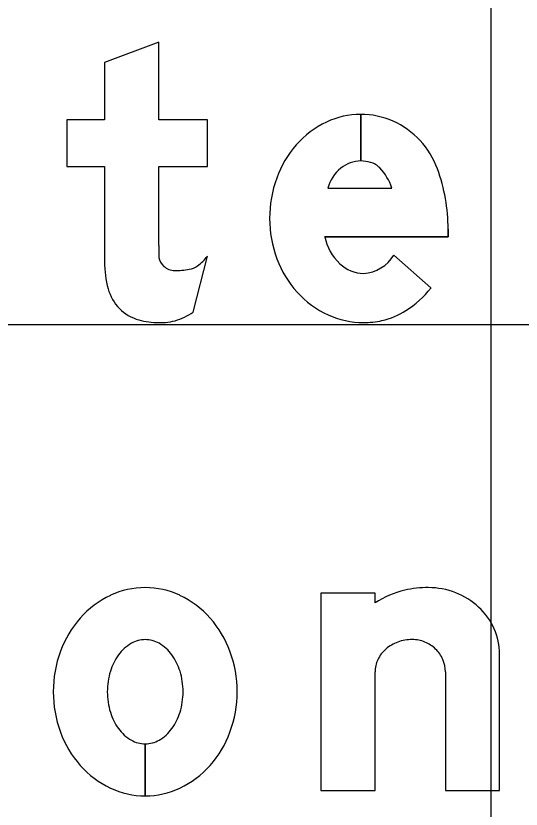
# Model space of a CAD drawing. Extents: x 1797809 to 2198143, y 249608 to 1237864.
# Drawn here: x 2196123.243 to 2196124.798, y 1237193.614 to 1237196.056 of the extents above; entities that cross this region are included whole.
import ezdxf

# ---------------------------------------------------------------- set-up
doc = ezdxf.new("R2010")
doc.units = 0
for name, color, linetype in [('GSBWFILL', 7, 'Continuous'), ('GSCOLORFILL', 7, 'Continuous'), ('GSOUTLINE', 7, 'Continuous'), ('GSSHT', 7, 'Continuous')]:
    doc.layers.add(name, color=color, linetype=linetype)

msp = doc.modelspace()

# ---------------------------------------------------------------- linework, layer by layer
at = {"layer": 'GSBWFILL'}
for p, q in [((2196124.3048, 1237195.7529), (2196124.3048, 1237195.6093)), ((2196124.3048, 1237195.6093), (2196124.3048, 1237195.7529)), ((2196124.2032, 1237195.5258), (2196124.4004, 1237195.5258)), ((2196123.7889, 1237195.144), (2196123.8327, 1237195.3163)), ((2196124.4071, 1237195.3196), (2196124.521, 1237195.2187)), ((2196124.5653, 1237194.0367), (2196124.5653, 1237193.6716)), ((2196123.6412, 1237193.8152), (2196123.6412, 1237193.655)), ((2196123.6413, 1237193.655), (2196123.6413, 1237193.8152))]:
    msp.add_line(p, q, dxfattribs=at)
for points in [[(2196123.6829, 1237195.3491), (2196123.6829, 1237195.5926), (2196123.8327, 1237195.5926), (2196123.8327, 1237195.7362), (2196123.6829, 1237195.7362), (2196123.6829, 1237195.9756), (2196123.5164, 1237195.9124), (2196123.5164, 1237195.7362), (2196123.3998, 1237195.7362), (2196123.3998, 1237195.5926), (2196123.5164, 1237195.5926), (2196123.5164, 1237195.2988)], [(2196124.5736, 1237195.3997), (2196124.5736, 1237195.376), (2196124.1937, 1237195.376)], [(2196124.3489, 1237194.2493), (2196124.3489, 1237194.2793), (2196124.1824, 1237194.2793), (2196124.1824, 1237193.6716), (2196124.3489, 1237193.6716), (2196124.3489, 1237194.0367)], [(2196124.5653, 1237193.6716), (2196124.7318, 1237193.6716), (2196124.7318, 1237194.0915)]]:
    msp.add_lwpolyline(points, dxfattribs=at)
for centre, radius, start, end in [((2196124.3048, 1237195.5063), 0.2466, 90, 115.3224), ((2196124.3048, 1237195.5063), 0.2466, 66.2413, 89.9903), ((2196124.3217, 1237195.4705), 0.2862, 115.3224, 138.8015), ((2196124.2985, 1237195.4965), 0.2581, 19.9901, 65.8469), ((2196124.3481, 1237195.4474), 0.3213, 138.8015, 160.0695), ((2196124.3048, 1237195.5128), 0.0965, 90, 129.2086), ((2196124.3048, 1237195.4974), 0.1119, 74.2341, 89.9787), ((2196124.3182, 1237195.545), 0.0624, 43.3306, 74.2341), ((2196124.3283, 1237195.4878), 0.1308, 130.2868, 163.0777), ((2196124.2438, 1237195.4747), 0.1648, 18.0656, 43.3306), ((2196124.0325, 1237195.3997), 0.5411, 0, 19.9901), ((2196124.3895, 1237195.4324), 0.3653, 160.0695, 180), ((2196124.3786, 1237195.4324), 0.3544, 180, 200.5021), ((2196124.3537, 1237195.4113), 0.1638, 192.4467, 226.2893), ((2196124.7251, 1237195.3491), 1.0423, 180, 182.0173), ((2196123.7307, 1237195.3205), 0.0479, 189.7434, 227.9584), ((2196123.7231, 1237195.398), 0.1367, 305.2189, 323.2877), ((2196124.3468, 1237195.4205), 0.3205, 200.5021, 222.0738), ((2196124.3054, 1237195.3824), 0.1195, 273.8929, 328.2838), ((2196123.8394, 1237195.2988), 0.3231, 180, 194.8913), ((2196123.7322, 1237195.3222), 0.0501, 227.9584, 270), ((2196123.766, 1237195.3374), 0.0624, 279.6927, 305.2189), ((2196124.315, 1237195.3715), 0.1083, 226.5476, 269.2365), ((2196123.7322, 1237195.535), 0.2629, 270, 279.6927), ((2196123.658, 1237195.2505), 0.1353, 194.8913, 254.4117), ((2196124.3266, 1237195.4022), 0.2932, 222.0738, 245.3524), ((2196124.277, 1237195.4099), 0.31, 302.591, 321.9228), ((2196123.6775, 1237195.3078), 0.1981, 286.3959, 304.22), ((2196124.3135, 1237195.3738), 0.2619, 245.3524, 270), ((2196124.3207, 1237195.3416), 0.2289, 282.4743, 302.591), ((2196123.6829, 1237195.3398), 0.228, 254.4117, 270), ((2196123.6829, 1237195.4402), 0.3283, 270, 273.675), ((2196123.6952, 1237195.2475), 0.1353, 273.675, 286.3959), ((2196124.3135, 1237195.3738), 0.2619, 270, 282.4743)]:
    msp.add_arc(centre, radius, start, end, dxfattribs=at)
for centre, major_axis, start_param, end_param in [((2196123.6412, 1237194.0451), (0, 0.2509), 0, 0.438571), ((2196123.6412, 1237194.0451), (0, 0.2509), 5.844614, 6.283185), ((2196124.5099, 1237193.9964), (0, 0.2998), 0.235088, 0.567132), ((2196124.5128, 1237193.963), (0, 0.333), 0, 0.219986), ((2196124.5128, 1237194.0616), (0, 0.2344), 5.914285, 6.283185), ((2196124.5184, 1237194.0762), (0, 0.2187), 5.532258, 5.914285), ((2196123.6571, 1237194.0114), (0, 0.2881), 0.438571, 0.847388), ((2196123.6254, 1237194.0114), (0, 0.2881), 5.435798, 5.844614), ((2196124.5271, 1237194.0855), (0, 0.206), 5.130076, 5.532258), ((2196123.6817, 1237193.9896), (0, 0.321), 0.847388, 1.220117), ((2196123.6008, 1237193.9896), (0, 0.321), 5.063069, 5.435798), ((2196124.5407, 1237194.0915), (0, 0.1912), 4.712389, 5.130076), ((2196123.6412, 1237194.0498), (0, 0.086), 0, 0.517724), ((2196123.6412, 1237194.0498), (0, 0.086), 5.765461, 6.283185), ((2196124.4575, 1237194.0205), (0, 0.1146), 0.345704, 0.715718), ((2196124.4631, 1237194.005), (0, 0.1311), 0, 0.345704), ((2196124.4631, 1237194.0309), (0, 0.1052), 5.900624, 6.283185), ((2196124.4642, 1237194.0337), (0, 0.1021), 5.51227, 5.900624), ((2196123.6616, 1237194.0141), (0, 0.1271), 0.517724, 0.942), ((2196123.6209, 1237194.0141), (0, 0.1271), 5.341185, 5.765461), ((2196124.4489, 1237194.0304), (0, 0.1015), 0.715718, 1.126231), ((2196124.466, 1237194.0356), (0, 0.0995), 5.115435, 5.51227), ((2196123.7204, 1237193.9755), (0, 0.3622), 1.220117, 1.570796), ((2196123.6937, 1237193.9907), (0, 0.1667), 0.942, 1.278197), ((2196123.5888, 1237193.9907), (0, 0.1667), 5.004989, 5.341185), ((2196123.5621, 1237193.9755), (0, 0.3622), 4.712389, 5.063069), ((2196124.4356, 1237194.0367), (0, 0.0867), 1.126231, 1.570796), ((2196124.4688, 1237194.0367), (0, 0.0965), 4.712389, 5.115435), ((2196123.7443, 1237193.9755), (0, 0.2196), 1.278197, 1.570796), ((2196123.5382, 1237193.9755), (0, 0.2196), 4.712389, 5.004989), ((2196123.7204, 1237193.9755), (0, 0.3622), 1.570796, 1.921476), ((2196123.7443, 1237193.9755), (0, 0.2196), 1.570796, 1.863396), ((2196123.5382, 1237193.9755), (0, 0.2196), 4.419789, 4.712389), ((2196123.5621, 1237193.9755), (0, 0.3622), 4.361709, 4.712389), ((2196123.6937, 1237193.9602), (0, 0.1667), 1.863396, 2.199593), ((2196123.5888, 1237193.9602), (0, 0.1667), 4.083593, 4.419789), ((2196123.6616, 1237193.9369), (0, 0.1271), 2.199593, 2.623869), ((2196123.6209, 1237193.9369), (0, 0.1271), 3.659317, 4.083593), ((2196123.6817, 1237193.9613), (0, 0.321), 1.921476, 2.294205), ((2196123.6008, 1237193.9613), (0, 0.321), 3.98898, 4.361709), ((2196123.6412, 1237193.9012), (0, 0.086), 2.623869, 3.141593), ((2196123.6412, 1237193.9012), (0, 0.086), 3.142077, 3.659317), ((2196123.6571, 1237193.9396), (0, 0.2881), 2.294205, 2.703022), ((2196123.6254, 1237193.9396), (0, 0.2881), 3.580164, 3.98898), ((2196123.6412, 1237193.9058), (0, 0.2509), 2.703022, 3.141593), ((2196123.6412, 1237193.9058), (0, 0.2509), 3.141759, 3.580164)]:
    msp.add_ellipse(centre, major_axis=major_axis, ratio=0.999998, start_param=start_param, end_param=end_param, dxfattribs=at)
at = {"layer": 'GSCOLORFILL'}
for p, q in [((2196124.3048, 1237195.7529), (2196124.3048, 1237195.6093)), ((2196124.3048, 1237195.6093), (2196124.3048, 1237195.7529)), ((2196124.2032, 1237195.5258), (2196124.4004, 1237195.5258)), ((2196123.7889, 1237195.144), (2196123.8327, 1237195.3163)), ((2196124.4071, 1237195.3196), (2196124.521, 1237195.2187)), ((2196124.5653, 1237194.0367), (2196124.5653, 1237193.6716)), ((2196123.6412, 1237193.8152), (2196123.6412, 1237193.655)), ((2196123.6413, 1237193.655), (2196123.6413, 1237193.8152))]:
    msp.add_line(p, q, dxfattribs=at)
for points in [[(2196123.6829, 1237195.3491), (2196123.6829, 1237195.5926), (2196123.8327, 1237195.5926), (2196123.8327, 1237195.7362), (2196123.6829, 1237195.7362), (2196123.6829, 1237195.9756), (2196123.5164, 1237195.9124), (2196123.5164, 1237195.7362), (2196123.3998, 1237195.7362), (2196123.3998, 1237195.5926), (2196123.5164, 1237195.5926), (2196123.5164, 1237195.2988)], [(2196124.5736, 1237195.3997), (2196124.5736, 1237195.376), (2196124.1937, 1237195.376)], [(2196124.3489, 1237194.2493), (2196124.3489, 1237194.2793), (2196124.1824, 1237194.2793), (2196124.1824, 1237193.6716), (2196124.3489, 1237193.6716), (2196124.3489, 1237194.0367)], [(2196124.5653, 1237193.6716), (2196124.7318, 1237193.6716), (2196124.7318, 1237194.0915)]]:
    msp.add_lwpolyline(points, dxfattribs=at)
for centre, radius, start, end in [((2196124.3048, 1237195.5063), 0.2466, 90, 115.3224), ((2196124.3048, 1237195.5063), 0.2466, 66.2413, 89.9903), ((2196124.3217, 1237195.4705), 0.2862, 115.3224, 138.8015), ((2196124.2985, 1237195.4965), 0.2581, 19.9901, 65.8469), ((2196124.3481, 1237195.4474), 0.3213, 138.8015, 160.0695), ((2196124.3048, 1237195.5128), 0.0965, 90, 129.2086), ((2196124.3048, 1237195.4974), 0.1119, 74.2341, 89.9787), ((2196124.3182, 1237195.545), 0.0624, 43.3306, 74.2341), ((2196124.3283, 1237195.4878), 0.1308, 130.2868, 163.0777), ((2196124.2438, 1237195.4747), 0.1648, 18.0656, 43.3306), ((2196124.0325, 1237195.3997), 0.5411, 0, 19.9901), ((2196124.3895, 1237195.4324), 0.3653, 160.0695, 180), ((2196124.3786, 1237195.4324), 0.3544, 180, 200.5021), ((2196124.3537, 1237195.4113), 0.1638, 192.4467, 226.2893), ((2196124.7251, 1237195.3491), 1.0423, 180, 182.0173), ((2196123.7307, 1237195.3205), 0.0479, 189.7434, 227.9584), ((2196123.7231, 1237195.398), 0.1367, 305.2189, 323.2877), ((2196124.3468, 1237195.4205), 0.3205, 200.5021, 222.0738), ((2196124.3054, 1237195.3824), 0.1195, 273.8929, 328.2838), ((2196123.8394, 1237195.2988), 0.3231, 180, 194.8913), ((2196123.7322, 1237195.3222), 0.0501, 227.9584, 270), ((2196123.766, 1237195.3374), 0.0624, 279.6927, 305.2189), ((2196124.315, 1237195.3715), 0.1083, 226.5476, 269.2365), ((2196123.7322, 1237195.535), 0.2629, 270, 279.6927), ((2196123.658, 1237195.2505), 0.1353, 194.8913, 254.4117), ((2196124.3266, 1237195.4022), 0.2932, 222.0738, 245.3524), ((2196124.277, 1237195.4099), 0.31, 302.591, 321.9228), ((2196123.6775, 1237195.3078), 0.1981, 286.3959, 304.22), ((2196124.3135, 1237195.3738), 0.2619, 245.3524, 270), ((2196124.3207, 1237195.3416), 0.2289, 282.4743, 302.591), ((2196123.6829, 1237195.3398), 0.228, 254.4117, 270), ((2196123.6829, 1237195.4402), 0.3283, 270, 273.675), ((2196123.6952, 1237195.2475), 0.1353, 273.675, 286.3959), ((2196124.3135, 1237195.3738), 0.2619, 270, 282.4743)]:
    msp.add_arc(centre, radius, start, end, dxfattribs=at)
for centre, major_axis, start_param, end_param in [((2196123.6412, 1237194.0451), (0, 0.2509), 0, 0.438571), ((2196123.6412, 1237194.0451), (0, 0.2509), 5.844614, 6.283185), ((2196124.5099, 1237193.9964), (0, 0.2998), 0.235088, 0.567132), ((2196124.5128, 1237193.963), (0, 0.333), 0, 0.219986), ((2196124.5128, 1237194.0616), (0, 0.2344), 5.914285, 6.283185), ((2196124.5184, 1237194.0762), (0, 0.2187), 5.532258, 5.914285), ((2196123.6571, 1237194.0114), (0, 0.2881), 0.438571, 0.847388), ((2196123.6254, 1237194.0114), (0, 0.2881), 5.435798, 5.844614), ((2196124.5271, 1237194.0855), (0, 0.206), 5.130076, 5.532258), ((2196123.6817, 1237193.9896), (0, 0.321), 0.847388, 1.220117), ((2196123.6008, 1237193.9896), (0, 0.321), 5.063069, 5.435798), ((2196124.5407, 1237194.0915), (0, 0.1912), 4.712389, 5.130076), ((2196123.6412, 1237194.0498), (0, 0.086), 0, 0.517724), ((2196123.6412, 1237194.0498), (0, 0.086), 5.765461, 6.283185), ((2196124.4575, 1237194.0205), (0, 0.1146), 0.345704, 0.715718), ((2196124.4631, 1237194.005), (0, 0.1311), 0, 0.345704), ((2196124.4631, 1237194.0309), (0, 0.1052), 5.900624, 6.283185), ((2196124.4642, 1237194.0337), (0, 0.1021), 5.51227, 5.900624), ((2196123.6616, 1237194.0141), (0, 0.1271), 0.517724, 0.942), ((2196123.6209, 1237194.0141), (0, 0.1271), 5.341185, 5.765461), ((2196124.4489, 1237194.0304), (0, 0.1015), 0.715718, 1.126231), ((2196124.466, 1237194.0356), (0, 0.0995), 5.115435, 5.51227), ((2196123.7204, 1237193.9755), (0, 0.3622), 1.220117, 1.570796), ((2196123.6937, 1237193.9907), (0, 0.1667), 0.942, 1.278197), ((2196123.5888, 1237193.9907), (0, 0.1667), 5.004989, 5.341185), ((2196123.5621, 1237193.9755), (0, 0.3622), 4.712389, 5.063069), ((2196124.4356, 1237194.0367), (0, 0.0867), 1.126231, 1.570796), ((2196124.4688, 1237194.0367), (0, 0.0965), 4.712389, 5.115435), ((2196123.7443, 1237193.9755), (0, 0.2196), 1.278197, 1.570796), ((2196123.5382, 1237193.9755), (0, 0.2196), 4.712389, 5.004989), ((2196123.7204, 1237193.9755), (0, 0.3622), 1.570796, 1.921476), ((2196123.7443, 1237193.9755), (0, 0.2196), 1.570796, 1.863396), ((2196123.5382, 1237193.9755), (0, 0.2196), 4.419789, 4.712389), ((2196123.5621, 1237193.9755), (0, 0.3622), 4.361709, 4.712389), ((2196123.6937, 1237193.9602), (0, 0.1667), 1.863396, 2.199593), ((2196123.5888, 1237193.9602), (0, 0.1667), 4.083593, 4.419789), ((2196123.6616, 1237193.9369), (0, 0.1271), 2.199593, 2.623869), ((2196123.6209, 1237193.9369), (0, 0.1271), 3.659317, 4.083593), ((2196123.6817, 1237193.9613), (0, 0.321), 1.921476, 2.294205), ((2196123.6008, 1237193.9613), (0, 0.321), 3.98898, 4.361709), ((2196123.6412, 1237193.9012), (0, 0.086), 2.623869, 3.141593), ((2196123.6412, 1237193.9012), (0, 0.086), 3.142077, 3.659317), ((2196123.6571, 1237193.9396), (0, 0.2881), 2.294205, 2.703022), ((2196123.6254, 1237193.9396), (0, 0.2881), 3.580164, 3.98898), ((2196123.6412, 1237193.9058), (0, 0.2509), 2.703022, 3.141593), ((2196123.6412, 1237193.9058), (0, 0.2509), 3.141759, 3.580164)]:
    msp.add_ellipse(centre, major_axis=major_axis, ratio=0.999998, start_param=start_param, end_param=end_param, dxfattribs=at)
at = {"layer": 'GSOUTLINE'}
for p, q in [((2196124.2032, 1237195.5258), (2196124.4004, 1237195.5258)), ((2196123.7889, 1237195.144), (2196123.8327, 1237195.3163)), ((2196124.521, 1237195.2187), (2196124.4071, 1237195.3196)), ((2196124.5653, 1237194.0367), (2196124.5653, 1237193.6716))]:
    msp.add_line(p, q, dxfattribs=at)
for points in [[(2196123.6829, 1237195.3491), (2196123.6829, 1237195.5926), (2196123.8327, 1237195.5926), (2196123.8327, 1237195.7362), (2196123.6829, 1237195.7362), (2196123.6829, 1237195.9756), (2196123.5164, 1237195.9124), (2196123.5164, 1237195.7362), (2196123.3998, 1237195.7362), (2196123.3998, 1237195.5926), (2196123.5164, 1237195.5926), (2196123.5164, 1237195.2988)], [(2196124.1937, 1237195.376), (2196124.5736, 1237195.376), (2196124.5736, 1237195.3997)], [(2196124.3489, 1237194.2493), (2196124.3489, 1237194.2793), (2196124.1824, 1237194.2793), (2196124.1824, 1237193.6716), (2196124.3489, 1237193.6716), (2196124.3489, 1237194.0367)], [(2196124.5653, 1237193.6716), (2196124.7318, 1237193.6716), (2196124.7318, 1237194.0915)]]:
    msp.add_lwpolyline(points, dxfattribs=at)
for centre, radius, start, end in [((2196124.3048, 1237195.5063), 0.2466, 90, 115.3224), ((2196124.3048, 1237195.5063), 0.2466, 66.2413, 90), ((2196124.3217, 1237195.4705), 0.2862, 115.3224, 138.8015), ((2196124.2985, 1237195.4965), 0.2581, 19.9901, 65.8469), ((2196124.3481, 1237195.4474), 0.3213, 138.8015, 160.0695), ((2196124.3048, 1237195.5128), 0.0965, 90, 129.2086), ((2196124.3048, 1237195.4974), 0.1119, 74.2341, 90), ((2196124.3182, 1237195.545), 0.0624, 43.3306, 74.2341), ((2196124.3283, 1237195.4878), 0.1308, 130.2868, 163.0777), ((2196124.2438, 1237195.4747), 0.1648, 18.0656, 43.3306), ((2196124.0325, 1237195.3997), 0.5411, 0, 19.9901), ((2196124.3895, 1237195.4324), 0.3653, 160.0695, 180), ((2196124.3786, 1237195.4324), 0.3544, 180, 200.5021), ((2196124.3537, 1237195.4113), 0.1638, 192.4467, 226.2893), ((2196124.7251, 1237195.3491), 1.0423, 180, 182.0173), ((2196123.7307, 1237195.3205), 0.0479, 189.7434, 227.9584), ((2196123.7231, 1237195.398), 0.1367, 305.2189, 323.2877), ((2196124.3468, 1237195.4205), 0.3205, 200.5021, 222.0738), ((2196124.3054, 1237195.3824), 0.1195, 273.8929, 328.2838), ((2196123.8394, 1237195.2988), 0.3231, 180, 194.8913), ((2196123.7322, 1237195.3222), 0.0501, 227.9584, 270), ((2196123.766, 1237195.3374), 0.0624, 279.6927, 305.2189), ((2196124.315, 1237195.3715), 0.1083, 226.5476, 269.2365), ((2196123.7322, 1237195.535), 0.2629, 270, 279.6927), ((2196123.658, 1237195.2505), 0.1353, 194.8913, 254.4117), ((2196124.3266, 1237195.4022), 0.2932, 222.0738, 245.3524), ((2196124.277, 1237195.4099), 0.31, 302.591, 321.9228), ((2196123.6775, 1237195.3078), 0.1981, 286.3959, 304.22), ((2196124.3135, 1237195.3738), 0.2619, 245.3524, 270), ((2196124.3207, 1237195.3416), 0.2289, 282.4743, 302.591), ((2196123.6829, 1237195.3398), 0.228, 254.4117, 270), ((2196123.6829, 1237195.4402), 0.3283, 270, 273.675), ((2196123.6952, 1237195.2475), 0.1353, 273.675, 286.3959), ((2196124.3135, 1237195.3738), 0.2619, 270, 282.4743)]:
    msp.add_arc(centre, radius, start, end, dxfattribs=at)
for centre, major_axis, start_param, end_param in [((2196123.6412, 1237194.0451), (0, 0.2509), 0, 0.438571), ((2196123.6412, 1237194.0451), (0, 0.2509), 5.844614, 6.283185), ((2196124.5099, 1237193.9964), (0, 0.2998), 0.235088, 0.567132), ((2196124.5128, 1237193.963), (0, 0.333), 0, 0.219986), ((2196124.5128, 1237194.0616), (0, 0.2344), 5.914285, 6.283185), ((2196124.5184, 1237194.0762), (0, 0.2187), 5.532258, 5.914285), ((2196123.6571, 1237194.0114), (0, 0.2881), 0.438571, 0.847388), ((2196123.6254, 1237194.0114), (0, 0.2881), 5.435798, 5.844614), ((2196124.5271, 1237194.0855), (0, 0.206), 5.130076, 5.532258), ((2196123.6817, 1237193.9896), (0, 0.321), 0.847388, 1.220117), ((2196123.6008, 1237193.9896), (0, 0.321), 5.063069, 5.435798), ((2196124.5407, 1237194.0915), (0, 0.1912), 4.712389, 5.130076), ((2196123.6412, 1237194.0498), (0, 0.086), 0, 0.517724), ((2196123.6412, 1237194.0498), (0, 0.086), 5.765461, 6.283185), ((2196124.4575, 1237194.0205), (0, 0.1146), 0.345704, 0.715718), ((2196124.4631, 1237194.005), (0, 0.1311), 0, 0.345704), ((2196124.4631, 1237194.0309), (0, 0.1052), 5.900624, 6.283185), ((2196124.4642, 1237194.0337), (0, 0.1021), 5.51227, 5.900624), ((2196123.6616, 1237194.0141), (0, 0.1271), 0.517724, 0.942), ((2196123.6209, 1237194.0141), (0, 0.1271), 5.341185, 5.765461), ((2196124.4489, 1237194.0304), (0, 0.1015), 0.715718, 1.126231), ((2196124.466, 1237194.0356), (0, 0.0995), 5.115435, 5.51227), ((2196123.7204, 1237193.9755), (0, 0.3622), 1.220117, 1.570796), ((2196123.6937, 1237193.9907), (0, 0.1667), 0.942, 1.278197), ((2196123.5888, 1237193.9907), (0, 0.1667), 5.004989, 5.341185), ((2196123.5621, 1237193.9755), (0, 0.3622), 4.712389, 5.063069), ((2196124.4356, 1237194.0367), (0, 0.0867), 1.126231, 1.570796), ((2196124.4688, 1237194.0367), (0, 0.0965), 4.712389, 5.115435), ((2196123.7443, 1237193.9755), (0, 0.2196), 1.278197, 1.570796), ((2196123.5382, 1237193.9755), (0, 0.2196), 4.712389, 5.004989), ((2196123.7204, 1237193.9755), (0, 0.3622), 1.570796, 1.921476), ((2196123.7443, 1237193.9755), (0, 0.2196), 1.570796, 1.863396), ((2196123.5382, 1237193.9755), (0, 0.2196), 4.419789, 4.712389), ((2196123.5621, 1237193.9755), (0, 0.3622), 4.361709, 4.712389), ((2196123.6937, 1237193.9602), (0, 0.1667), 1.863396, 2.199593), ((2196123.5888, 1237193.9602), (0, 0.1667), 4.083593, 4.419789), ((2196123.6616, 1237193.9369), (0, 0.1271), 2.199593, 2.623869), ((2196123.6209, 1237193.9369), (0, 0.1271), 3.659317, 4.083593), ((2196123.6817, 1237193.9613), (0, 0.321), 1.921476, 2.294205), ((2196123.6008, 1237193.9613), (0, 0.321), 3.98898, 4.361709), ((2196123.6412, 1237193.9012), (0, 0.086), 2.623869, 3.141593), ((2196123.6412, 1237193.9012), (0, 0.086), 3.141593, 3.659317), ((2196123.6571, 1237193.9396), (0, 0.2881), 2.294205, 2.703022), ((2196123.6254, 1237193.9396), (0, 0.2881), 3.580164, 3.98898), ((2196123.6412, 1237193.9058), (0, 0.2509), 2.703022, 3.141593), ((2196123.6412, 1237193.9058), (0, 0.2509), 3.141593, 3.580164)]:
    msp.add_ellipse(centre, major_axis=major_axis, ratio=0.999998, start_param=start_param, end_param=end_param, dxfattribs=at)
at = {"layer": 'GSSHT'}
for p, q in [((2196124.7065, 1237163.1062), (2196124.7065, 1237223.1062)), ((2196074.7065, 1237195.1062), (2196204.7065, 1237195.1062))]:
    msp.add_line(p, q, dxfattribs=at)

doc.saveas('drawing.dxf')
